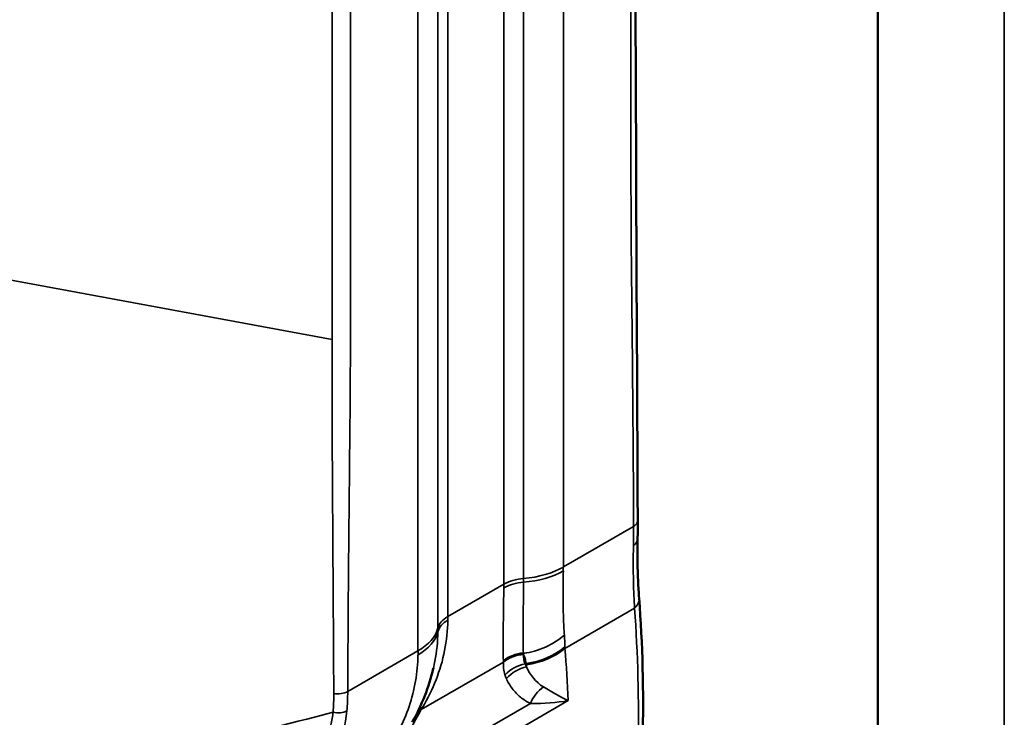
# Model space of a CAD drawing. Header units: millimetres. Extents: x 0 to 14369, y -869 to 2970.
# Tile 493 of 656: x 3648 to 3662, y 1294 to 1304. Entities that reach past the tile are written whole.
import ezdxf

# ---------------------------------------------------------------- set-up
doc = ezdxf.new("R2010")
doc.units = ezdxf.units.MM
doc.header["$LTSCALE"] = 10
doc.layers.add('Sichtbar (ISO)', color=7, linetype='Continuous', lineweight=50)
doc.layers.add('Sichtbar schmal (ISO)', color=7, linetype='Continuous', lineweight=35)

msp = doc.modelspace()

# ---------------------------------------------------------------- linework, layer by layer
at = {"layer": 'Sichtbar (ISO)'}
for p, q in [((3660.052, 1315.449), (3660.052, 1290.75)), ((3660.052, 1290.75), (3660.052, 1315.449))]:
    msp.add_line(p, q, dxfattribs=at)
for centre, major_axis in [((3649.622, 1281.772), (6.751, 11.693)), ((3649.623, 1281.776), (6.749, 11.69))]:
    msp.add_ellipse(centre, major_axis=major_axis, ratio=0.57735, start_param=0.352979, end_param=0.352982, dxfattribs=at)
for points in [[(3656.594, 1308.341), (3656.594, 1304.436), (3656.614, 1300.544), (3656.632, 1296.65)], [(3656.632, 1296.65), (3656.632, 1296.559), (3656.632, 1296.471), (3656.63, 1296.385)], [(3656.652, 1295.545), (3656.749, 1294.247), (3656.725, 1292.847), (3656.536, 1291.329)], [(3653.719, 1294.545), (3653.657, 1294.281), (3653.555, 1294.022), (3653.419, 1293.778)], [(3653.72, 1294.545), (3653.72, 1294.546), (3653.721, 1294.548), (3653.721, 1294.55)]]:
    msp.add_open_spline(points, degree=3, dxfattribs=at)
msp.add_open_spline([(3656.63, 1296.385), (3656.625, 1296.156), (3656.629, 1295.956), (3656.641, 1295.7), (3656.647, 1295.619), (3656.652, 1295.545)], degree=3, knots=[0, 0, 0, 0, 0.0898929, 0.0898929, 0.1390026, 0.1390026, 0.1390026, 0.1390026], dxfattribs=at)
at = {"layer": 'Sichtbar schmal (ISO)'}
for p, q in [((3655.572, 1295.989), (3655.572, 1319.418)), ((3655.006, 1295.826), (3655.006, 1319.255)), ((3654.724, 1319.173), (3654.724, 1295.744)), ((3653.926, 1295.284), (3653.926, 1318.713)), ((3653.784, 1318.549), (3653.784, 1295.12)), ((3653.501, 1318.223), (3653.501, 1294.794)), ((3661.855, 1314.408), (3661.855, 1289.709)), ((3661.855, 1289.709), (3661.855, 1314.408)), ((3647.22, 1300.162), (3652.276, 1299.23)), ((3656.574, 1296.567), (3655.572, 1295.989)), ((3654.724, 1295.744), (3653.926, 1295.284)), ((3655.595, 1294.829), (3656.586, 1295.401)), ((3653.501, 1294.794), (3652.5, 1294.215)), ((3654.719, 1294.648), (3654.718, 1294.655)), ((3653.545, 1293.957), (3654.719, 1294.635)), ((3655.026, 1294.609), (3655.044, 1294.615)), ((3655.046, 1294.598), (3655.048, 1294.568)), ((3652.325, 1292.171), (3655.64, 1294.085)), ((3652.936, 1292.795), (3655.103, 1294.045)), ((3653.564, 1293.989), (3653.557, 1293.977))]:
    msp.add_line(p, q, dxfattribs=at)
for centre, major_axis, ratio, start_param, end_param in [((3656.43, 1296.389), (0.2, -0.004), 0.636054, 5.509734, 6.283206), ((3654.865, 1296.397), (-1, 0), 0.57735, 1.712693, 2.356195), ((3654.865, 1296.353), (-1, 0.011), 0.584733, 1.71915, 2.362651), ((3651.824, 1298.153), (-2.65, 4.59), 0.57735, 3.914216, 3.926991), ((3655.077, 1295.483), (-0.5, 0.006), 0.584696, 4.860753, 5.504256), ((3655.077, 1295.54), (-0.5, 0), 0.57735, 4.854286, 5.497787), ((3653.797, 1296.511), (-0.417, 2.503), 0.453592, 4.338599, 4.360638), ((3651.188, 1297.786), (2.5, -4.33), 0.57735, 0.772617, 0.785398), ((3654.279, 1295.079), (-0.5, 0), 0.57735, 5.497788, 6.141288), ((3654.279, 1295.022), (-0.5, 0.006), 0.584675, 5.504269, 6.147772), ((3650.39, 1297.325), (-2.5, 4.33), 0.57735, 3.914211, 3.926991), ((3652.794, 1295.202), (1, 0), 0.57735, 5.497787, 6.141288), ((3652.794, 1295.157), (1, -0.011), 0.584663, 5.504305, 6.147806), ((3652.539, 1295.817), (-0.434, 2.532), 0.460684, 4.334128, 4.355908), ((3649.754, 1296.957), (2.65, -4.59), 0.57735, 0.772625, 0.785398), ((3654.924, 1295.498), (-0.994, -0.109), 0.891379, 1.593439, 2.208953), ((3654.926, 1295.481), (-0.997, -0.079), 0.891022, 1.620568, 2.233209), ((3655.053, 1294.332), (-0.5, 0.002), 0.870781, 4.815698, 5.449888), ((3655.54, 1294.9), (0.495, 0.326), 0.640032, 2.690734, 3.036523), ((3655.086, 1294.167), (-0.449, -0.219), 0.881617, 4.429017, 5.089377), ((3655.108, 1294.126), (-0.428, -0.259), 0.874269, 4.349579, 5.026827), ((3655.456, 1293.865), (-0.145, -0.478), 0.787799, 3.939052, 4.572834), ((3599.727, 1350.429), (56.448, -56.448), 0.03592, 6.137999, 6.176702), ((3648.09, 1294.885), (3.904, -2.009), 0.785751, 0.313928, 0.388576), ((3652.346, 1294.031), (0.199, -0.018), 0.589403, 4.484401, 5.552567), ((3653.879, 1293.631), (-0.431, 0.254), 0.525076, 5.848761, 6.004115), ((3653.899, 1293.666), (-0.433, 0.251), 0.523396, 5.841954, 6.019865)]:
    msp.add_ellipse(centre, major_axis=major_axis, ratio=ratio, start_param=start_param, end_param=end_param, dxfattribs=at)
for points, knots in [([(3656.574, 1296.567), (3656.571, 1297.054), (3656.567, 1297.784), (3656.559, 1298.634), (3656.555, 1299.119), (3656.55, 1299.604), (3656.544, 1300.089), (3656.539, 1300.575), (3656.537, 1300.939), (3656.536, 1301.305), (3656.535, 1301.792), (3656.536, 1302.403), (3656.536, 1303.135), (3656.536, 1304.111), (3656.536, 1305.82), (3656.536, 1307.284), (3656.536, 1308.26)], [0, 0, 0, 0, 0.125, 0.1875, 0.21875, 0.25, 0.3125, 0.34375, 0.375, 0.40625, 0.4375, 0.5, 0.5625, 0.625, 0.75, 1, 1, 1, 1]), ([(3652.276, 1299.23), (3652.276, 1299.234), (3652.276, 1299.237), (3652.276, 1299.24), (3652.276, 1299.277), (3652.277, 1299.315), (3652.277, 1299.352), (3652.277, 1299.596), (3652.277, 1299.84), (3652.277, 1300.084), (3652.277, 1300.328), (3652.277, 1300.572), (3652.277, 1300.816), (3652.277, 1300.849), (3652.277, 1300.881), (3652.277, 1300.914), (3652.277, 1301.126), (3652.277, 1301.337), (3652.277, 1301.548), (3652.277, 1301.895), (3652.277, 1302.242), (3652.277, 1302.588), (3652.277, 1302.73), (3652.277, 1302.871), (3652.277, 1303.013), (3652.277, 1303.989), (3652.277, 1304.965), (3652.277, 1305.941)], [0, 0, 0, 0, 0.001437, 0.001437, 0.001437, 0.018149, 0.018149, 0.018149, 0.127244, 0.127244, 0.127244, 0.236338, 0.236338, 0.236338, 0.250966, 0.250966, 0.250966, 0.345433, 0.345433, 0.345433, 0.500434, 0.500434, 0.500434, 0.563622, 0.563622, 0.563622, 1, 1, 1, 1]), ([(3652.538, 1305.952), (3652.538, 1304.976), (3652.538, 1303.511), (3652.538, 1301.803), (3652.538, 1300.827), (3652.538, 1300.095), (3652.538, 1299.485), (3652.538, 1298.996), (3652.536, 1298.629), (3652.534, 1298.262), (3652.529, 1297.771), (3652.524, 1297.28), (3652.519, 1296.789), (3652.514, 1296.298), (3652.507, 1295.44), (3652.502, 1294.705), (3652.5, 1294.215)], [0, 0, 0, 0, 0.25, 0.375, 0.4375, 0.5, 0.5625, 0.59375, 0.625, 0.65625, 0.6875, 0.75, 0.78125, 0.8125, 0.875, 1, 1, 1, 1]), ([(3652.301, 1294.187), (3652.3, 1294.296), (3652.3, 1294.405), (3652.299, 1294.514), (3652.298, 1294.634), (3652.298, 1294.755), (3652.297, 1294.876), (3652.296, 1294.996), (3652.295, 1295.117), (3652.295, 1295.238), (3652.294, 1295.358), (3652.293, 1295.479), (3652.293, 1295.6), (3652.292, 1295.62), (3652.292, 1295.641), (3652.292, 1295.661), (3652.291, 1295.762), (3652.291, 1295.862), (3652.29, 1295.962), (3652.289, 1296.083), (3652.289, 1296.204), (3652.288, 1296.325), (3652.288, 1296.35), (3652.287, 1296.375), (3652.287, 1296.4), (3652.286, 1296.524), (3652.286, 1296.647), (3652.285, 1296.77), (3652.284, 1296.864), (3652.284, 1296.957), (3652.283, 1297.051), (3652.283, 1297.081), (3652.283, 1297.111), (3652.282, 1297.14), (3652.281, 1297.353), (3652.28, 1297.565), (3652.279, 1297.777), (3652.279, 1297.812), (3652.279, 1297.847), (3652.279, 1297.881), (3652.278, 1298.005), (3652.278, 1298.128), (3652.277, 1298.251), (3652.277, 1298.335), (3652.277, 1298.42), (3652.277, 1298.505), (3652.277, 1298.543), (3652.277, 1298.581), (3652.277, 1298.619), (3652.277, 1298.742), (3652.276, 1298.864), (3652.276, 1298.986), (3652.276, 1299.068), (3652.277, 1299.149), (3652.276, 1299.23)], [0, 0, 0, 0, 0.064883, 0.064883, 0.064883, 0.136772, 0.136772, 0.136772, 0.20863, 0.20863, 0.20863, 0.280457, 0.280457, 0.280457, 0.29267, 0.29267, 0.29267, 0.352262, 0.352262, 0.352262, 0.424059, 0.424059, 0.424059, 0.439005, 0.439005, 0.439005, 0.512172, 0.512172, 0.512172, 0.567602, 0.567602, 0.567602, 0.58534, 0.58534, 0.58534, 0.711163, 0.711163, 0.711163, 0.731675, 0.731675, 0.731675, 0.804842, 0.804842, 0.804842, 0.855289, 0.855289, 0.855289, 0.87801, 0.87801, 0.87801, 0.951177, 0.951177, 0.951177, 1, 1, 1, 1]), ([(3656.574, 1296.567), (3656.598, 1296.582), (3656.617, 1296.601), (3656.626, 1296.621), (3656.63, 1296.631), (3656.632, 1296.64), (3656.632, 1296.65)], [0, 0, 0, 0, 0.4993892, 0.4993892, 0.4993892, 0.725237, 0.725237, 0.725237, 0.725237]), ([(3655.006, 1295.773), (3655.005, 1295.63), (3655.003, 1295.497), (3655.001, 1295.373), (3655, 1295.25), (3654.999, 1295.137), (3654.999, 1295.035), (3654.998, 1294.934), (3654.999, 1294.844), (3655.003, 1294.765)], [0, 0, 0, 0, 0.333333, 0.333333, 0.333333, 0.666667, 0.666667, 0.666667, 1, 1, 1, 1]), ([(3656.652, 1295.545), (3656.653, 1295.529), (3656.652, 1295.512), (3656.648, 1295.496), (3656.639, 1295.459), (3656.615, 1295.425), (3656.586, 1295.401)], [0.2800636, 0.2800636, 0.2800636, 0.2800636, 0.5, 0.5, 0.5, 1, 1, 1, 1]), ([(3653.721, 1294.55), (3653.728, 1294.582), (3653.735, 1294.614), (3653.741, 1294.646), (3653.768, 1294.783), (3653.782, 1294.924), (3653.784, 1295.067)], [0.5889068, 0.5889068, 0.5889068, 0.5889068, 0.6666667, 0.6666667, 0.6666667, 1, 1, 1, 1]), ([(3655.587, 1295.02), (3655.509, 1294.952), (3655.417, 1294.893), (3655.317, 1294.848), (3655.217, 1294.803), (3655.11, 1294.772), (3655.004, 1294.758)], [0, 0, 0, 0, 0.5, 0.5, 0.5, 1, 1, 1, 1]), ([(3655.003, 1294.744), (3655.003, 1294.747), (3655.004, 1294.749), (3655.004, 1294.751), (3655.004, 1294.754), (3655.003, 1294.756), (3655.004, 1294.758)], [0.0000002, 0.0000002, 0.0000002, 0.0000002, 0.5, 0.5, 0.5, 1, 1, 1, 1]), ([(3655.044, 1294.615), (3655.041, 1294.629), (3655.037, 1294.643), (3655.034, 1294.657), (3655.031, 1294.672), (3655.028, 1294.686), (3655.023, 1294.701), (3655.018, 1294.715), (3655.011, 1294.73), (3655.003, 1294.744)], [0, 0, 0, 0, 0.3333333, 0.3333333, 0.3333333, 0.6666667, 0.6666667, 0.6666667, 0.9998532, 0.9998532, 0.9998532, 0.9998532]), ([(3652.301, 1294.187), (3652.333, 1294.182), (3652.372, 1294.181), (3652.407, 1294.186), (3652.443, 1294.191), (3652.476, 1294.202), (3652.5, 1294.215)], [0, 0, 0, 0, 0.50042, 0.50042, 0.50042, 1, 1, 1, 1])]:
    msp.add_open_spline(points, degree=3, knots=knots, dxfattribs=at)
for points in [[(3656.571, 1296.297), (3656.573, 1296.385), (3656.574, 1296.475), (3656.574, 1296.567)], [(3656.586, 1295.401), (3656.575, 1295.625), (3656.562, 1295.917), (3656.571, 1296.297)], [(3655.572, 1295.934), (3655.57, 1295.807), (3655.569, 1295.571), (3655.572, 1295.264), (3655.58, 1295.095), (3655.587, 1295.02)], [(3654.723, 1295.692), (3654.722, 1295.546), (3654.718, 1295.274), (3654.713, 1294.922), (3654.715, 1294.737), (3654.718, 1294.655)], [(3656.471, 1291.223), (3656.659, 1292.73), (3656.682, 1294.115), (3656.586, 1295.401)], [(3653.564, 1293.989), (3653.64, 1294.116), (3653.77, 1294.377), (3653.893, 1294.797), (3653.924, 1295.085), (3653.925, 1295.232)], [(3655.587, 1295.02), (3655.592, 1294.962), (3655.595, 1294.906), (3655.595, 1294.852)], [(3655.595, 1294.852), (3655.595, 1294.844), (3655.595, 1294.837), (3655.595, 1294.829)], [(3655.595, 1294.829), (3655.614, 1294.585), (3655.629, 1294.337), (3655.64, 1294.085)], [(3653.228, 1293.659), (3653.286, 1293.771), (3653.383, 1294), (3653.476, 1294.362), (3653.5, 1294.612), (3653.501, 1294.739)], [(3655.004, 1294.758), (3654.9, 1294.749), (3654.796, 1294.708), (3654.719, 1294.648)], [(3655.003, 1294.744), (3654.901, 1294.735), (3654.796, 1294.695), (3654.719, 1294.635)], [(3654.719, 1294.635), (3654.719, 1294.639), (3654.719, 1294.643), (3654.719, 1294.648)], [(3655.004, 1294.758), (3655.004, 1294.759), (3655.003, 1294.76), (3655.003, 1294.763), (3655.003, 1294.764), (3655.003, 1294.765)], [(3654.74, 1294.454), (3654.722, 1294.511), (3654.714, 1294.572), (3654.719, 1294.635)], [(3655.026, 1294.609), (3655.032, 1294.595), (3655.04, 1294.581), (3655.048, 1294.568)], [(3655.044, 1294.615), (3655.045, 1294.609), (3655.045, 1294.604), (3655.046, 1294.598)], [(3655.048, 1294.568), (3655.097, 1294.452), (3655.179, 1294.347), (3655.288, 1294.281)], [(3654.76, 1294.402), (3654.753, 1294.419), (3654.746, 1294.437), (3654.74, 1294.454)], [(3655.103, 1294.045), (3655.052, 1294.069), (3654.957, 1294.13), (3654.838, 1294.254), (3654.782, 1294.351), (3654.76, 1294.402)], [(3652.5, 1294.215), (3652.499, 1294.123), (3652.495, 1294.03), (3652.487, 1293.939)], [(3655.64, 1294.085), (3655.476, 1294.056), (3655.297, 1294.042), (3655.103, 1294.045)], [(3652.487, 1293.939), (3652.451, 1293.547), (3652.301, 1293.159), (3652.078, 1292.799)], [(3653.545, 1293.957), (3653.495, 1293.868), (3653.444, 1293.773), (3653.392, 1293.676)], [(3653.511, 1293.956), (3653.525, 1293.964), (3653.54, 1293.971), (3653.557, 1293.977)], [(3653.557, 1293.977), (3653.553, 1293.97), (3653.549, 1293.963), (3653.545, 1293.957)], [(3645.466, 1292.61), (3646.329, 1292.728), (3647.986, 1292.987), (3650.251, 1293.408), (3651.637, 1293.746), (3652.29, 1293.921)], [(3651.876, 1292.856), (3652.098, 1293.194), (3652.251, 1293.557), (3652.29, 1293.921)]]:
    msp.add_open_spline(points, degree=3, dxfattribs=at)

doc.saveas('drawing.dxf')
